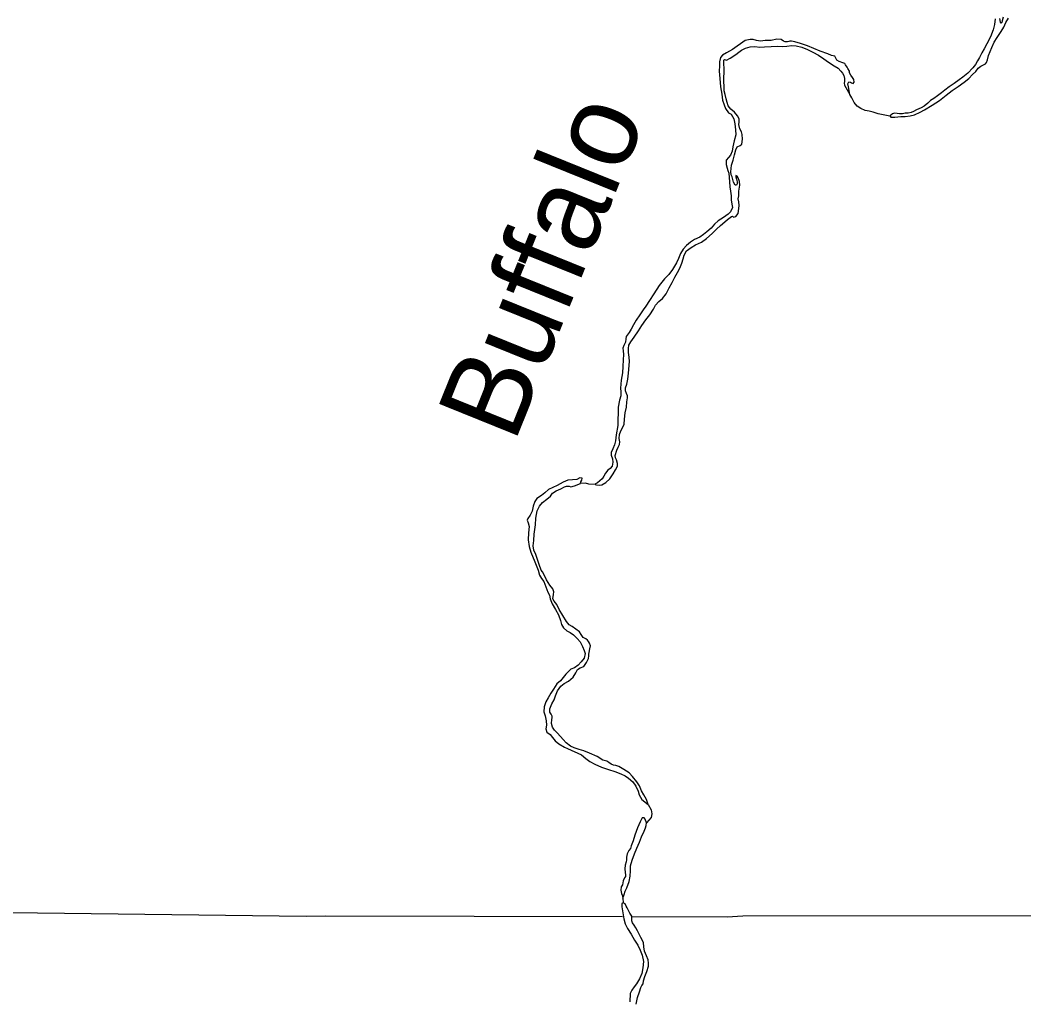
# Model space of a CAD drawing. Extents: x -939622 to -934245, y 1383184 to 1385301.
# Drawn here: x -935332.42 to -935313.63, y 1384046.83 to 1384065.17 of the extents above; entities that cross this region are included whole.
import ezdxf

# ---------------------------------------------------------------- set-up
doc = ezdxf.new("R2010")
doc.units = 0
doc.layers.add('Level 8', color=7, linetype='Continuous')
doc.layers.add('Level 9', color=7, linetype='Continuous')

msp = doc.modelspace()

# ---------------------------------------------------------------- linework, layer by layer
at = {"layer": 'Level 8'}
for points in [[(-935321.142, 1384048.389), (-935326.696, 1384048.401), (-935327.065, 1384048.398), (-935334.614, 1384048.487), (-935335.028, 1384048.485), (-935342.376, 1384048.598), (-935350.169, 1384048.881), (-935350.253, 1384048.888), (-935355.855, 1384048.992), (-935358.055, 1384049.002)], [(-935305.91, 1384048.451), (-935311.06, 1384048.403), (-935311.414, 1384048.406), (-935318.887, 1384048.404), (-935319.181, 1384048.384), (-935320.965, 1384048.388)]]:
    msp.add_lwpolyline(points, dxfattribs=at)
at = {"layer": 'Level 9'}
for points in [[(-935314.166, 1384065.196), (-935314.177, 1384065.088), (-935314.2, 1384064.988), (-935314.253, 1384064.856), (-935314.321, 1384064.726), (-935314.371, 1384064.632), (-935314.416, 1384064.56), (-935314.457, 1384064.469), (-935314.492, 1384064.412), (-935314.534, 1384064.342), (-935314.584, 1384064.276), (-935314.673, 1384064.176), (-935314.766, 1384064.103), (-935314.84, 1384064.051), (-935314.932, 1384063.987), (-935315.022, 1384063.924), (-935315.105, 1384063.863), (-935315.171, 1384063.808), (-935315.245, 1384063.756), (-935315.314, 1384063.705), (-935315.377, 1384063.665), (-935315.427, 1384063.617), (-935315.49, 1384063.562), (-935315.552, 1384063.528), (-935315.636, 1384063.495), (-935315.693, 1384063.461), (-935315.737, 1384063.443), (-935315.794, 1384063.43), (-935315.848, 1384063.427), (-935315.899, 1384063.42), (-935315.956, 1384063.417), (-935315.998, 1384063.422), (-935316.049, 1384063.428), (-935316.085, 1384063.419), (-935316.118, 1384063.391), (-935316.133, 1384063.373), (-935316.132, 1384063.373)], [(-935316.132, 1384063.373), (-935316.118, 1384063.355), (-935316.04, 1384063.356), (-935315.986, 1384063.359), (-935315.929, 1384063.369), (-935315.851, 1384063.367), (-935315.755, 1384063.379), (-935315.671, 1384063.401), (-935315.57, 1384063.45), (-935315.489, 1384063.493), (-935315.343, 1384063.578), (-935315.203, 1384063.667), (-935315.084, 1384063.767), (-935314.97, 1384063.852), (-935314.854, 1384063.931), (-935314.747, 1384064.01), (-935314.654, 1384064.077), (-935314.589, 1384064.153), (-935314.527, 1384064.213), (-935314.479, 1384064.271), (-935314.431, 1384064.307), (-935314.381, 1384064.335), (-935314.345, 1384064.356), (-935314.327, 1384064.377), (-935314.31, 1384064.431), (-935314.289, 1384064.507), (-935314.26, 1384064.585), (-935314.228, 1384064.66), (-935314.18, 1384064.76), (-935314.124, 1384064.848), (-935314.053, 1384064.956), (-935314.003, 1384065.041), (-935313.965, 1384065.128), (-935313.917, 1384065.21)], [(-935314.016, 1384065.224), (-935314.031, 1384065.161), (-935314.037, 1384065.125), (-935314.049, 1384065.113), (-935314.067, 1384065.134), (-935314.079, 1384065.203)], [(-935316.883, 1384063.781), (-935316.908, 1384063.925), (-935316.921, 1384063.979), (-935316.906, 1384064.015), (-935316.87, 1384064.013), (-935316.852, 1384063.998), (-935316.825, 1384063.986), (-935316.804, 1384064.013), (-935316.807, 1384064.061), (-935316.832, 1384064.097), (-935316.865, 1384064.142), (-935316.889, 1384064.184), (-935316.89, 1384064.214), (-935316.92, 1384064.268), (-935316.935, 1384064.294), (-935316.963, 1384064.333), (-935316.981, 1384064.357), (-935317.014, 1384064.375), (-935317.086, 1384064.398), (-935317.125, 1384064.419), (-935317.147, 1384064.461), (-935317.168, 1384064.494), (-935317.228, 1384064.511), (-935317.297, 1384064.538), (-935317.439, 1384064.59), (-935317.676, 1384064.691), (-935317.809, 1384064.731), (-935317.917, 1384064.764), (-935317.977, 1384064.775), (-935318.007, 1384064.775), (-935318.025, 1384064.772), (-935318.049, 1384064.765), (-935318.097, 1384064.765), (-935318.127, 1384064.78), (-935318.169, 1384064.806), (-935318.25, 1384064.815), (-935318.355, 1384064.79), (-935318.469, 1384064.792), (-935318.559, 1384064.779), (-935318.631, 1384064.787), (-935318.694, 1384064.808), (-935318.751, 1384064.81), (-935318.841, 1384064.792), (-935319.079, 1384064.621), (-935319.193, 1384064.557), (-935319.267, 1384064.514), (-935319.303, 1384064.472), (-935319.326, 1384064.391), (-935319.326, 1384064.313), (-935319.328, 1384064.217), (-935319.318, 1384064.081), (-935319.304, 1384063.922), (-935319.282, 1384063.787), (-935319.266, 1384063.676), (-935319.238, 1384063.583), (-935319.214, 1384063.515), (-935319.156, 1384063.434), (-935319.105, 1384063.41), (-935319.056, 1384063.324), (-935319.037, 1384063.231), (-935319.027, 1384063.117), (-935319.021, 1384063.027), (-935319.05, 1384062.915), (-935319.076, 1384062.798), (-935319.09, 1384062.722), (-935319.116, 1384062.644), (-935319.155, 1384062.602), (-935319.197, 1384062.553), (-935319.202, 1384062.472), (-935319.183, 1384062.403), (-935319.168, 1384062.358), (-935319.152, 1384062.307), (-935319.146, 1384062.226), (-935319.136, 1384062.145), (-935319.129, 1384062.052), (-935319.117, 1384061.971), (-935319.104, 1384061.884), (-935319.109, 1384061.806), (-935319.096, 1384061.728), (-935319.084, 1384061.665), (-935319.116, 1384061.581), (-935319.161, 1384061.541), (-935319.25, 1384061.477), (-935319.349, 1384061.413), (-935319.417, 1384061.35), (-935319.482, 1384061.28), (-935319.563, 1384061.207), (-935319.622, 1384061.159), (-935319.694, 1384061.107), (-935319.792, 1384061.064), (-935319.867, 1384061.018), (-935319.941, 1384060.952), (-935320.004, 1384060.885), (-935320.054, 1384060.803), (-935320.092, 1384060.713), (-935320.131, 1384060.628), (-935320.207, 1384060.502), (-935320.273, 1384060.411), (-935320.356, 1384060.329), (-935320.451, 1384060.205), (-935320.554, 1384060.048)], [(-935320.005, 1384060.705), (-935319.988, 1384060.771), (-935319.941, 1384060.855), (-935319.857, 1384060.919), (-935319.774, 1384060.968), (-935319.663, 1384061.014), (-935319.565, 1384061.087), (-935319.461, 1384061.178), (-935319.38, 1384061.257), (-935319.306, 1384061.327), (-935319.226, 1384061.399), (-935319.175, 1384061.439), (-935319.1, 1384061.497), (-935319.08, 1384061.503), (-935319.061, 1384061.485), (-935319.016, 1384061.494), (-935318.978, 1384061.555), (-935318.964, 1384061.645), (-935318.955, 1384061.702), (-935318.965, 1384061.771), (-935318.977, 1384061.825), (-935318.963, 1384061.882), (-935318.96, 1384061.93), (-935318.964, 1384061.972), (-935318.955, 1384062.009), (-935318.944, 1384062.084), (-935318.95, 1384062.153), (-935318.975, 1384062.219), (-935318.996, 1384062.252), (-935319.02, 1384062.263), (-935319.02, 1384062.236), (-935319.004, 1384062.194), (-935318.992, 1384062.143), (-935318.992, 1384062.11), (-935319.007, 1384062.08), (-935319.034, 1384062.083), (-935319.064, 1384062.137), (-935319.089, 1384062.236), (-935319.104, 1384062.275), (-935319.111, 1384062.332), (-935319.097, 1384062.455), (-935319.071, 1384062.548), (-935319.041, 1384062.651), (-935319.021, 1384062.741), (-935318.992, 1384062.798), (-935318.935, 1384062.826), (-935318.908, 1384062.853), (-935318.891, 1384062.944), (-935318.898, 1384063.031), (-935318.91, 1384063.079), (-935318.944, 1384063.135), (-935318.965, 1384063.216), (-935318.954, 1384063.261), (-935318.954, 1384063.322), (-935318.985, 1384063.381), (-935319.045, 1384063.45), (-935319.115, 1384063.503), (-935319.163, 1384063.569), (-935319.179, 1384063.629), (-935319.197, 1384063.698), (-935319.219, 1384063.779), (-935319.235, 1384063.851), (-935319.238, 1384063.929), (-935319.242, 1384064.025), (-935319.243, 1384064.106), (-935319.238, 1384064.187), (-935319.238, 1384064.277), (-935319.242, 1384064.34), (-935319.245, 1384064.394), (-935319.246, 1384064.422), (-935319.228, 1384064.434), (-935319.192, 1384064.422), (-935319.123, 1384064.462), (-935319.019, 1384064.529), (-935318.962, 1384064.574), (-935318.914, 1384064.608), (-935318.84, 1384064.647), (-935318.75, 1384064.669), (-935318.66, 1384064.679), (-935318.57, 1384064.665), (-935318.483, 1384064.669), (-935318.36, 1384064.676), (-935318.237, 1384064.683), (-935318.144, 1384064.68), (-935318.063, 1384064.687), (-935317.973, 1384064.697), (-935317.889, 1384064.689), (-935317.781, 1384064.663), (-935317.676, 1384064.621), (-935317.577, 1384064.571), (-935317.468, 1384064.518), (-935317.369, 1384064.45), (-935317.281, 1384064.385), (-935317.175, 1384064.316), (-935317.103, 1384064.272), (-935317.055, 1384064.218), (-935317.024, 1384064.176), (-935316.997, 1384064.132), (-935316.985, 1384064.081), (-935316.987, 1384064.024), (-935316.99, 1384063.991)], [(-935316.99, 1384063.991), (-935316.986, 1384063.951), (-935316.962, 1384063.91), (-935316.883, 1384063.781)], [(-935316.133, 1384063.373), (-935316.352, 1384063.419), (-935316.445, 1384063.448), (-935316.523, 1384063.469), (-935316.596, 1384063.483), (-935316.677, 1384063.516), (-935316.749, 1384063.563), (-935316.801, 1384063.629), (-935316.849, 1384063.718), (-935316.883, 1384063.781)], [(-935320.554, 1384060.048), (-935320.637, 1384059.924), (-935320.702, 1384059.818), (-935320.753, 1384059.749), (-935320.815, 1384059.658), (-935320.886, 1384059.558), (-935320.933, 1384059.468), (-935320.975, 1384059.389), (-935321.016, 1384059.323), (-935321.069, 1384059.253), (-935321.081, 1384059.205), (-935321.086, 1384059.142), (-935321.113, 1384059.079), (-935321.133, 1384059.033), (-935321.13, 1384058.982), (-935321.12, 1384058.916), (-935321.129, 1384058.814), (-935321.131, 1384058.688), (-935321.141, 1384058.571), (-935321.164, 1384058.435), (-935321.17, 1384058.36), (-935321.178, 1384058.282), (-935321.174, 1384058.216), (-935321.174, 1384058.141), (-935321.194, 1384058.057), (-935321.223, 1384057.93), (-935321.226, 1384057.585), (-935321.26, 1384057.407), (-935321.274, 1384057.299), (-935321.292, 1384057.221), (-935321.324, 1384057.151), (-935321.351, 1384057.082), (-935321.353, 1384057.028), (-935321.329, 1384056.962), (-935321.319, 1384056.899), (-935321.336, 1384056.824), (-935321.369, 1384056.778), (-935321.417, 1384056.751), (-935321.461, 1384056.693), (-935321.488, 1384056.639), (-935321.52, 1384056.585), (-935321.562, 1384056.551), (-935321.607, 1384056.509), (-935321.645, 1384056.49), (-935321.651, 1384056.478), (-935321.627, 1384056.476), (-935321.576, 1384056.467), (-935321.525, 1384056.476), (-935321.454, 1384056.516), (-935321.379, 1384056.589), (-935321.317, 1384056.677), (-935321.27, 1384056.755), (-935321.237, 1384056.824), (-935321.232, 1384056.876), (-935321.25, 1384056.944), (-935321.269, 1384056.98), (-935321.275, 1384057.025), (-935321.246, 1384057.122), (-935321.219, 1384057.179), (-935321.199, 1384057.227), (-935321.193, 1384057.281), (-935321.203, 1384057.344), (-935321.198, 1384057.414), (-935321.171, 1384057.483), (-935321.145, 1384057.528), (-935321.109, 1384057.607), (-935321.104, 1384057.703), (-935321.09, 1384057.82), (-935321.064, 1384057.928), (-935321.059, 1384058.028), (-935321.048, 1384058.103), (-935321.045, 1384058.139), (-935321.063, 1384058.184), (-935321.085, 1384058.235), (-935321.082, 1384058.292), (-935321.059, 1384058.358), (-935321.042, 1384058.451), (-935321.03, 1384058.563), (-935321.011, 1384058.785), (-935321.015, 1384058.866), (-935321.028, 1384058.953), (-935321.028, 1384059.028), (-935321.02, 1384059.086), (-935320.985, 1384059.152), (-935320.919, 1384059.24), (-935320.842, 1384059.354), (-935320.777, 1384059.457), (-935320.703, 1384059.56), (-935320.626, 1384059.654), (-935320.561, 1384059.759), (-935320.523, 1384059.838), (-935320.463, 1384059.908), (-935320.392, 1384059.959), (-935320.324, 1384060.05), (-935320.265, 1384060.162), (-935320.211, 1384060.258), (-935320.158, 1384060.361), (-935320.108, 1384060.448), (-935320.07, 1384060.527), (-935320.029, 1384060.623), (-935320.005, 1384060.705)], [(-935321.924, 1384056.5), (-935321.922, 1384056.533), (-935321.901, 1384056.56), (-935321.898, 1384056.596), (-935321.937, 1384056.605), (-935321.997, 1384056.577), (-935322.078, 1384056.565), (-935322.165, 1384056.561), (-935322.254, 1384056.527), (-935322.362, 1384056.46), (-935322.446, 1384056.426), (-935322.526, 1384056.384), (-935322.595, 1384056.326), (-935322.657, 1384056.274), (-935322.741, 1384056.22), (-935322.779, 1384056.162), (-935322.814, 1384056.072), (-935322.832, 1384055.981), (-935322.867, 1384055.909), (-935322.911, 1384055.845), (-935322.923, 1384055.812), (-935322.908, 1384055.764), (-935322.886, 1384055.692), (-935322.903, 1384055.575), (-935322.908, 1384055.443), (-935322.889, 1384055.323), (-935322.855, 1384055.212), (-935322.784, 1384055.035), (-935322.717, 1384054.88), (-935322.692, 1384054.784), (-935322.656, 1384054.724), (-935322.613, 1384054.664), (-935322.576, 1384054.563), (-935322.54, 1384054.467), (-935322.509, 1384054.407), (-935322.494, 1384054.341), (-935322.454, 1384054.245), (-935322.396, 1384054.138), (-935322.338, 1384054.039), (-935322.298, 1384053.934), (-935322.28, 1384053.859), (-935322.243, 1384053.799), (-935322.18, 1384053.743), (-935322.119, 1384053.71), (-935322.059, 1384053.666), (-935321.986, 1384053.597), (-935321.935, 1384053.538), (-935321.889, 1384053.451), (-935321.861, 1384053.373), (-935321.837, 1384053.319), (-935321.857, 1384053.229), (-935321.917, 1384053.162), (-935321.97, 1384053.102), (-935322.036, 1384053.05), (-935322.107, 1384053.022), (-935322.203, 1384052.931), (-935322.3, 1384052.804), (-935322.372, 1384052.75), (-935322.431, 1384052.653), (-935322.484, 1384052.578), (-935322.535, 1384052.49), (-935322.573, 1384052.415), (-935322.608, 1384052.318), (-935322.61, 1384052.225), (-935322.589, 1384052.15), (-935322.567, 1384052.06), (-935322.563, 1384051.979), (-935322.578, 1384051.91), (-935322.556, 1384051.844), (-935322.496, 1384051.799), (-935322.453, 1384051.743), (-935322.399, 1384051.686), (-935322.335, 1384051.629), (-935322.227, 1384051.564), (-935322.173, 1384051.541), (-935321.905, 1384051.423), (-935321.829, 1384051.354), (-935321.751, 1384051.295), (-935321.66, 1384051.245), (-935321.534, 1384051.192), (-935321.401, 1384051.145), (-935321.281, 1384051.11), (-935321.173, 1384051.063), (-935321.092, 1384051.027), (-935321.025, 1384050.986), (-935320.95, 1384050.918), (-935320.892, 1384050.837), (-935320.849, 1384050.738), (-935320.828, 1384050.672), (-935320.776, 1384050.586), (-935320.658, 1384050.49)], [(-935320.658, 1384050.49), (-935320.689, 1384050.586), (-935320.738, 1384050.67), (-935320.786, 1384050.748), (-935320.823, 1384050.841), (-935320.869, 1384050.918), (-935320.951, 1384051.014), (-935321.017, 1384051.085), (-935321.117, 1384051.144), (-935321.21, 1384051.204), (-935321.264, 1384051.224), (-935321.309, 1384051.227), (-935321.351, 1384051.247), (-935321.397, 1384051.28), (-935321.433, 1384051.301), (-935321.508, 1384051.324), (-935321.614, 1384051.389), (-935321.758, 1384051.451), (-935321.866, 1384051.495), (-935321.954, 1384051.522), (-935322.044, 1384051.554), (-935322.113, 1384051.586), (-935322.197, 1384051.643), (-935322.249, 1384051.705), (-935322.303, 1384051.765), (-935322.364, 1384051.834), (-935322.412, 1384051.884), (-935322.452, 1384051.941), (-935322.468, 1384052.01), (-935322.465, 1384052.082), (-935322.459, 1384052.112), (-935322.46, 1384052.145), (-935322.475, 1384052.181), (-935322.499, 1384052.22), (-935322.5, 1384052.28), (-935322.462, 1384052.373), (-935322.42, 1384052.449), (-935322.394, 1384052.527), (-935322.356, 1384052.621), (-935322.297, 1384052.705), (-935322.231, 1384052.754), (-935322.15, 1384052.797), (-935322.067, 1384052.873), (-935322.017, 1384052.954), (-935321.981, 1384053.018), (-935321.934, 1384053.048), (-935321.862, 1384053.073), (-935321.812, 1384053.151), (-935321.776, 1384053.224), (-935321.768, 1384053.272), (-935321.771, 1384053.302), (-935321.765, 1384053.335), (-935321.751, 1384053.407), (-935321.742, 1384053.458), (-935321.761, 1384053.512), (-935321.776, 1384053.542), (-935321.797, 1384053.566), (-935321.824, 1384053.59), (-935321.876, 1384053.616), (-935321.912, 1384053.676), (-935321.945, 1384053.721), (-935322.012, 1384053.774), (-935322.084, 1384053.822), (-935322.139, 1384053.851), (-935322.187, 1384053.917), (-935322.327, 1384054.138), (-935322.37, 1384054.234), (-935322.418, 1384054.294), (-935322.443, 1384054.341), (-935322.434, 1384054.42), (-935322.423, 1384054.471), (-935322.444, 1384054.525), (-935322.499, 1384054.599), (-935322.566, 1384054.698), (-935322.605, 1384054.791), (-935322.639, 1384054.844), (-935322.66, 1384054.88), (-935322.7, 1384054.982), (-935322.731, 1384055.075), (-935322.762, 1384055.171), (-935322.798, 1384055.252), (-935322.811, 1384055.333), (-935322.8, 1384055.435), (-935322.795, 1384055.549), (-935322.772, 1384055.727), (-935322.761, 1384055.85), (-935322.736, 1384055.988), (-935322.694, 1384056.076), (-935322.641, 1384056.142), (-935322.558, 1384056.206), (-935322.489, 1384056.264), (-935322.448, 1384056.321), (-935322.385, 1384056.361), (-935322.292, 1384056.401), (-935322.224, 1384056.434), (-935322.188, 1384056.45), (-935322.14, 1384056.447), (-935322.107, 1384056.438), (-935322.038, 1384056.457), (-935321.924, 1384056.5)], [(-935321.651, 1384056.478), (-935321.768, 1384056.489), (-935321.831, 1384056.504), (-935321.924, 1384056.5)], [(-935320.658, 1384050.49), (-935320.606, 1384050.389), (-935320.594, 1384050.317), (-935320.605, 1384050.248), (-935320.694, 1384050.151)], [(-935320.694, 1384050.151), (-935320.719, 1384050.217), (-935320.737, 1384050.243), (-935320.77, 1384050.24), (-935320.808, 1384050.165), (-935320.858, 1384050.053), (-935320.911, 1384049.917), (-935320.94, 1384049.809), (-935320.975, 1384049.719), (-935320.993, 1384049.667), (-935321.02, 1384049.628), (-935321.052, 1384049.568), (-935321.064, 1384049.505), (-935321.063, 1384049.459), (-935321.069, 1384049.417), (-935321.092, 1384049.357), (-935321.098, 1384049.285), (-935321.088, 1384049.219), (-935321.082, 1384049.174), (-935321.087, 1384049.141), (-935321.105, 1384049.117), (-935321.129, 1384049.062), (-935321.134, 1384049.023), (-935321.143, 1384048.987), (-935321.164, 1384048.951), (-935321.169, 1384048.891), (-935321.16, 1384048.825), (-935321.138, 1384048.78), (-935321.132, 1384048.738), (-935321.111, 1384048.807), (-935321.088, 1384048.867), (-935321.059, 1384048.934), (-935321.018, 1384049.048), (-935320.994, 1384049.151), (-935320.989, 1384049.253), (-935320.99, 1384049.343), (-935320.961, 1384049.451), (-935320.914, 1384049.566), (-935320.87, 1384049.677), (-935320.823, 1384049.789), (-935320.782, 1384049.889), (-935320.735, 1384049.994), (-935320.711, 1384050.054), (-935320.7, 1384050.1), (-935320.694, 1384050.151)], [(-935321.128, 1384048.654), (-935321.152, 1384048.636), (-935321.151, 1384048.578), (-935321.136, 1384048.467), (-935321.117, 1384048.353), (-935321.089, 1384048.261), (-935321.049, 1384048.171), (-935320.979, 1384048.063), (-935320.915, 1384047.95), (-935320.854, 1384047.857), (-935320.809, 1384047.764), (-935320.775, 1384047.674), (-935320.75, 1384047.554), (-935320.758, 1384047.437), (-935320.778, 1384047.326), (-935320.822, 1384047.229), (-935320.878, 1384047.133), (-935320.92, 1384047.081), (-935320.964, 1384047.018), (-935320.994, 1384046.954), (-935321.004, 1384046.801)], [(-935321.132, 1384048.738), (-935321.128, 1384048.654)], [(-935320.884, 1384046.754), (-935320.861, 1384046.878), (-935320.823, 1384046.983), (-935320.797, 1384047.067), (-935320.776, 1384047.101), (-935320.752, 1384047.134), (-935320.747, 1384047.194), (-935320.72, 1384047.275), (-935320.682, 1384047.366), (-935320.653, 1384047.468), (-935320.654, 1384047.519), (-935320.66, 1384047.585), (-935320.694, 1384047.66), (-935320.731, 1384047.747), (-935320.74, 1384047.828), (-935320.75, 1384047.909), (-935320.796, 1384048.005), (-935320.857, 1384048.127), (-935320.893, 1384048.184), (-935320.921, 1384048.232), (-935320.954, 1384048.28), (-935320.966, 1384048.313), (-935320.967, 1384048.364), (-935320.967, 1384048.403), (-935321.004, 1384048.46), (-935321.031, 1384048.51), (-935321.052, 1384048.555), (-935321.074, 1384048.588), (-935321.092, 1384048.633), (-935321.128, 1384048.654)]]:
    msp.add_lwpolyline(points, dxfattribs=at)

# ---------------------------------------------------------------- texts
msp.add_text('Buffalo', height=1.584, rotation=68, dxfattribs=at).set_placement((-935323.169, 1384057.235))

doc.saveas('drawing.dxf')
